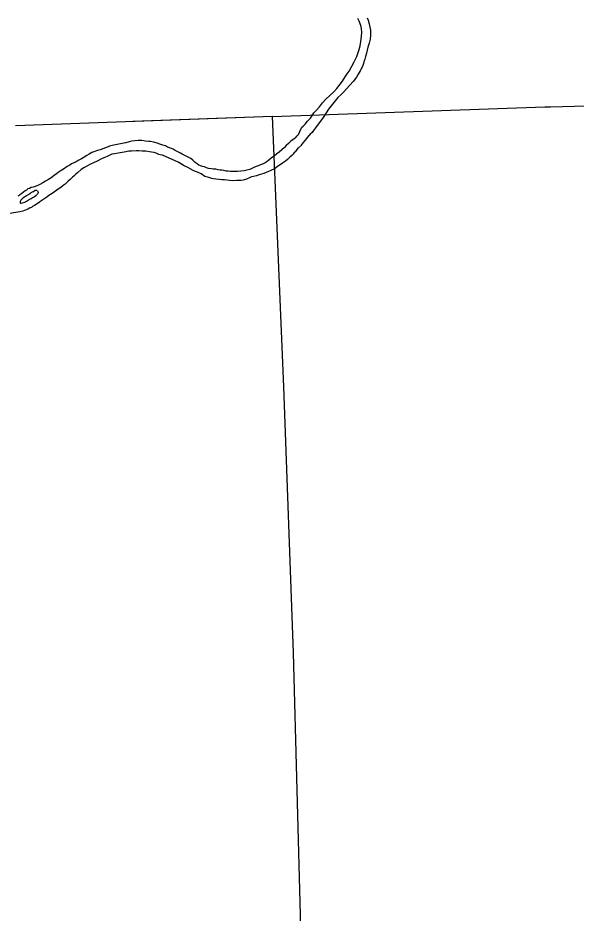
# Model space of a CAD drawing. Extents: x -939622 to -934222, y 1383701 to 1385301.
# Drawn here: x -935681.24 to -935664.73, y 1384533.37 to 1384559.87 of the extents above; entities that cross this region are included whole.
import ezdxf

# ---------------------------------------------------------------- set-up
doc = ezdxf.new("R2010")
doc.units = 0
for name, color, linetype in [('2', 7, 'Continuous'), ('9', 7, 'Continuous'), ('Level 2', 7, 'Continuous'), ('Level 9', 7, 'Continuous')]:
    doc.layers.add(name, color=color, linetype=linetype)

msp = doc.modelspace()

# ---------------------------------------------------------------- linework, layer by layer
at = {"layer": '2'}
for points in [[(-935673.707, 1384556.958), (-935665.647, 1384557.241), (-935665.479, 1384557.239), (-935657.672, 1384557.454), (-935657.543, 1384557.459), (-935649.723, 1384557.707), (-935649.483, 1384557.709), (-935641.759, 1384557.893), (-935641.577, 1384557.903), (-935634.689, 1384558.072)], [(-935672.347, 1384521.593), (-935672.545, 1384524.943), (-935672.548, 1384524.976), (-935672.874, 1384532.941), (-935673.089, 1384541.071), (-935673.369, 1384548.949), (-935673.707, 1384556.958), (-935677.836, 1384556.805)]]:
    msp.add_lwpolyline(points, dxfattribs=at)
at = {"layer": '9'}
for points in [[(-935672.674, 1384556.821), (-935672.584, 1384556.906), (-935672.542, 1384556.965), (-935672.48, 1384557.058), (-935672.417, 1384557.133), (-935672.32, 1384557.243), (-935672.226, 1384557.361), (-935672.125, 1384557.471), (-935672.016, 1384557.578), (-935671.895, 1384557.689), (-935671.805, 1384557.78), (-935671.641, 1384558.001), (-935671.556, 1384558.128), (-935671.494, 1384558.218), (-935671.44, 1384558.298), (-935671.287, 1384558.573), (-935671.213, 1384558.73), (-935671.146, 1384558.937), (-935671.118, 1384559.047), (-935671.096, 1384559.171), (-935671.085, 1384559.247), (-935671.07, 1384559.332), (-935671.063, 1384559.444), (-935671.074, 1384559.558), (-935671.096, 1384559.65), (-935671.146, 1384559.775), (-935671.18, 1384559.852)], [(-935670.903, 1384559.874), (-935670.877, 1384559.807), (-935670.849, 1384559.703), (-935670.811, 1384559.512), (-935670.811, 1384559.364), (-935670.818, 1384559.246), (-935670.848, 1384559.125), (-935670.883, 1384559.009), (-935670.926, 1384558.832), (-935670.955, 1384558.729), (-935670.978, 1384558.652), (-935671.002, 1384558.573), (-935671.018, 1384558.527), (-935671.04, 1384558.466), (-935671.067, 1384558.392), (-935671.114, 1384558.303), (-935671.17, 1384558.204), (-935671.22, 1384558.124), (-935671.326, 1384557.993), (-935671.52, 1384557.771), (-935671.594, 1384557.683), (-935671.687, 1384557.592), (-935671.773, 1384557.519), (-935671.856, 1384557.422), (-935672.053, 1384557.17), (-935672.117, 1384557.062), (-935672.224, 1384556.892), (-935672.361, 1384556.723), (-935672.431, 1384556.621), (-935672.491, 1384556.54), (-935672.534, 1384556.484), (-935672.6, 1384556.424), (-935672.623, 1384556.396)], [(-935673.024, 1384556.327), (-935672.979, 1384556.378), (-935672.939, 1384556.42), (-935672.902, 1384556.51), (-935672.836, 1384556.639), (-935672.796, 1384556.671), (-935672.744, 1384556.729), (-935672.674, 1384556.821)], [(-935673.064, 1384555.89), (-935673.008, 1384555.942), (-935672.936, 1384556.024), (-935672.854, 1384556.106), (-935672.802, 1384556.175), (-935672.736, 1384556.256), (-935672.659, 1384556.338), (-935672.623, 1384556.396)], [(-935673.024, 1384556.327), (-935673.081, 1384556.287), (-935673.127, 1384556.253), (-935673.163, 1384556.224), (-935673.234, 1384556.158), (-935673.301, 1384556.093), (-935673.357, 1384556.034), (-935673.427, 1384555.972), (-935673.506, 1384555.903), (-935673.583, 1384555.846), (-935673.645, 1384555.793), (-935673.745, 1384555.722), (-935673.819, 1384555.662), (-935673.864, 1384555.623), (-935673.924, 1384555.585), (-935673.968, 1384555.561), (-935674.031, 1384555.529), (-935674.158, 1384555.486), (-935674.242, 1384555.45), (-935674.341, 1384555.406), (-935674.379, 1384555.389), (-935674.464, 1384555.367), (-935674.547, 1384555.346), (-935674.744, 1384555.328), (-935674.843, 1384555.327), (-935674.897, 1384555.329), (-935674.96, 1384555.324), (-935675.017, 1384555.335), (-935675.078, 1384555.34), (-935675.148, 1384555.353), (-935675.206, 1384555.361), (-935675.257, 1384555.363), (-935675.318, 1384555.379), (-935675.385, 1384555.392), (-935675.415, 1384555.393), (-935675.461, 1384555.396), (-935675.512, 1384555.401), (-935675.603, 1384555.419), (-935675.656, 1384555.433), (-935675.718, 1384555.461), (-935675.779, 1384555.478), (-935675.834, 1384555.489), (-935675.887, 1384555.518), (-935675.941, 1384555.553), (-935675.995, 1384555.592), (-935676.066, 1384555.659), (-935676.121, 1384555.715), (-935676.383, 1384555.843), (-935676.429, 1384555.864), (-935676.455, 1384555.878)], [(-935673.064, 1384555.89), (-935673.099, 1384555.836), (-935673.138, 1384555.803), (-935673.192, 1384555.751), (-935673.265, 1384555.685), (-935673.321, 1384555.633), (-935673.41, 1384555.575), (-935673.599, 1384555.443), (-935673.661, 1384555.396), (-935673.719, 1384555.371), (-935673.775, 1384555.349), (-935673.824, 1384555.327), (-935673.967, 1384555.271), (-935674.037, 1384555.242), (-935674.099, 1384555.225), (-935674.181, 1384555.198), (-935674.27, 1384555.176), (-935674.329, 1384555.163), (-935674.39, 1384555.134), (-935674.481, 1384555.101), (-935674.575, 1384555.072), (-935674.649, 1384555.061), (-935674.76, 1384555.056), (-935674.879, 1384555.05), (-935674.976, 1384555.064), (-935675.055, 1384555.067), (-935675.128, 1384555.083), (-935675.206, 1384555.083), (-935675.288, 1384555.086), (-935675.384, 1384555.097), (-935675.457, 1384555.11), (-935675.506, 1384555.115), (-935675.595, 1384555.148), (-935675.672, 1384555.163), (-935675.712, 1384555.181), (-935675.814, 1384555.255), (-935675.925, 1384555.301), (-935675.99, 1384555.33), (-935676.052, 1384555.355), (-935676.212, 1384555.446), (-935676.318, 1384555.495), (-935676.475, 1384555.59)]]:
    msp.add_lwpolyline(points, dxfattribs=at)
at = {"layer": 'Level 2'}
msp.add_lwpolyline([(-935672.343, 1384521.513), (-935672.545, 1384524.943), (-935672.548, 1384524.976), (-935672.874, 1384532.941), (-935673.089, 1384541.071), (-935673.369, 1384548.949), (-935673.707, 1384556.958), (-935681.312, 1384556.676)], dxfattribs=at)
at = {"layer": 'Level 9'}
for points in [[(-935673.024, 1384556.327), (-935673.081, 1384556.287), (-935673.127, 1384556.253), (-935673.163, 1384556.224), (-935673.234, 1384556.158), (-935673.301, 1384556.093), (-935673.357, 1384556.034), (-935673.427, 1384555.972), (-935673.506, 1384555.903), (-935673.583, 1384555.846), (-935673.645, 1384555.793), (-935673.745, 1384555.722), (-935673.819, 1384555.662), (-935673.864, 1384555.623), (-935673.924, 1384555.585), (-935673.968, 1384555.561), (-935674.031, 1384555.529), (-935674.158, 1384555.486), (-935674.242, 1384555.45), (-935674.341, 1384555.406), (-935674.379, 1384555.389), (-935674.464, 1384555.367), (-935674.547, 1384555.346), (-935674.744, 1384555.328), (-935674.843, 1384555.327), (-935674.897, 1384555.329), (-935674.96, 1384555.324), (-935675.017, 1384555.335), (-935675.078, 1384555.34), (-935675.148, 1384555.353), (-935675.206, 1384555.361), (-935675.257, 1384555.363), (-935675.318, 1384555.379), (-935675.385, 1384555.392), (-935675.415, 1384555.393), (-935675.461, 1384555.396), (-935675.512, 1384555.401), (-935675.603, 1384555.419), (-935675.656, 1384555.433), (-935675.718, 1384555.461), (-935675.779, 1384555.478), (-935675.834, 1384555.489), (-935675.887, 1384555.518), (-935675.941, 1384555.553), (-935675.995, 1384555.592), (-935676.066, 1384555.659), (-935676.121, 1384555.715), (-935676.383, 1384555.843), (-935676.429, 1384555.864), (-935676.511, 1384555.909), (-935676.586, 1384555.952), (-935676.646, 1384555.987), (-935676.723, 1384556.017), (-935676.818, 1384556.049), (-935676.875, 1384556.081), (-935676.955, 1384556.106), (-935677.041, 1384556.132), (-935677.124, 1384556.165), (-935677.216, 1384556.192), (-935677.326, 1384556.217), (-935677.363, 1384556.217), (-935677.462, 1384556.228), (-935677.575, 1384556.241), (-935677.683, 1384556.242), (-935677.785, 1384556.237), (-935677.865, 1384556.225), (-935677.944, 1384556.204), (-935678.051, 1384556.178), (-935678.06, 1384556.178), (-935678.453, 1384556.097), (-935678.527, 1384556.077), (-935678.567, 1384556.059), (-935678.81, 1384555.968), (-935678.89, 1384555.95), (-935678.995, 1384555.912), (-935679.054, 1384555.893), (-935679.131, 1384555.842), (-935679.206, 1384555.8), (-935679.31, 1384555.735), (-935679.355, 1384555.705), (-935679.457, 1384555.652), (-935679.52, 1384555.611), (-935679.65, 1384555.55), (-935679.702, 1384555.516), (-935679.783, 1384555.474), (-935679.894, 1384555.396), (-935679.992, 1384555.332), (-935680.046, 1384555.292), (-935680.1, 1384555.257), (-935680.169, 1384555.207), (-935680.26, 1384555.14), (-935680.34, 1384555.086), (-935680.42, 1384555.035), (-935680.504, 1384554.989), (-935680.591, 1384554.941), (-935680.631, 1384554.916), (-935680.678, 1384554.898), (-935680.728, 1384554.882), (-935680.792, 1384554.862), (-935680.845, 1384554.849), (-935680.898, 1384554.824)], [(-935673.064, 1384555.89), (-935673.099, 1384555.836), (-935673.138, 1384555.803), (-935673.192, 1384555.751), (-935673.265, 1384555.685), (-935673.321, 1384555.633), (-935673.41, 1384555.575), (-935673.599, 1384555.443), (-935673.661, 1384555.396), (-935673.719, 1384555.371), (-935673.775, 1384555.349), (-935673.824, 1384555.327), (-935673.967, 1384555.271), (-935674.037, 1384555.242), (-935674.099, 1384555.225), (-935674.181, 1384555.198), (-935674.27, 1384555.176), (-935674.329, 1384555.163), (-935674.39, 1384555.134), (-935674.481, 1384555.101), (-935674.575, 1384555.072), (-935674.649, 1384555.061), (-935674.76, 1384555.056), (-935674.879, 1384555.05), (-935674.976, 1384555.064), (-935675.055, 1384555.067), (-935675.128, 1384555.083), (-935675.206, 1384555.083), (-935675.288, 1384555.086), (-935675.384, 1384555.097), (-935675.457, 1384555.11), (-935675.506, 1384555.115), (-935675.595, 1384555.148), (-935675.672, 1384555.163), (-935675.712, 1384555.181), (-935675.814, 1384555.255), (-935675.925, 1384555.301), (-935675.99, 1384555.33), (-935676.052, 1384555.355), (-935676.212, 1384555.446), (-935676.318, 1384555.495), (-935676.497, 1384555.603), (-935676.966, 1384555.809), (-935677.036, 1384555.816), (-935677.069, 1384555.826), (-935677.148, 1384555.871), (-935677.209, 1384555.891), (-935677.288, 1384555.9), (-935677.349, 1384555.908), (-935677.452, 1384555.927), (-935677.561, 1384555.931), (-935677.658, 1384555.942), (-935677.736, 1384555.939), (-935677.879, 1384555.932), (-935677.963, 1384555.928), (-935678.099, 1384555.9), (-935678.271, 1384555.872), (-935678.378, 1384555.849), (-935678.461, 1384555.834), (-935678.519, 1384555.806), (-935678.603, 1384555.772), (-935678.702, 1384555.726), (-935678.772, 1384555.697), (-935678.899, 1384555.63), (-935679.001, 1384555.586), (-935679.088, 1384555.546), (-935679.204, 1384555.487), (-935679.293, 1384555.435), (-935679.368, 1384555.384), (-935679.472, 1384555.292), (-935679.529, 1384555.245), (-935679.58, 1384555.202), (-935679.627, 1384555.154), (-935679.698, 1384555.091), (-935679.751, 1384555.042), (-935679.801, 1384554.99), (-935679.846, 1384554.947), (-935679.898, 1384554.91), (-935679.966, 1384554.854), (-935680.023, 1384554.82), (-935680.091, 1384554.769), (-935680.16, 1384554.719), (-935680.2, 1384554.695), (-935680.277, 1384554.641), (-935680.326, 1384554.61), (-935680.389, 1384554.569), (-935680.474, 1384554.503), (-935680.529, 1384554.466), (-935680.589, 1384554.425), (-935680.612, 1384554.408), (-935680.752, 1384554.316), (-935680.804, 1384554.288), (-935680.841, 1384554.262), (-935680.894, 1384554.243), (-935680.946, 1384554.212), (-935680.998, 1384554.19), (-935681.042, 1384554.171), (-935681.094, 1384554.152), (-935681.186, 1384554.133), (-935681.652, 1384554.051)], [(-935680.898, 1384554.824), (-935680.944, 1384554.809), (-935680.987, 1384554.775), (-935681.024, 1384554.752), (-935681.073, 1384554.715), (-935681.121, 1384554.672), (-935681.149, 1384554.655), (-935681.181, 1384554.634), (-935681.201, 1384554.618), (-935681.241, 1384554.597)], [(-935680.803, 1384554.72), (-935680.858, 1384554.689), (-935680.889, 1384554.668), (-935680.921, 1384554.648), (-935680.972, 1384554.617), (-935680.99, 1384554.606), (-935681.05, 1384554.566), (-935681.09, 1384554.539), (-935681.143, 1384554.489), (-935681.157, 1384554.473), (-935681.176, 1384554.439), (-935681.177, 1384554.412), (-935681.172, 1384554.394), (-935681.166, 1384554.385), (-935681.142, 1384554.387), (-935681.112, 1384554.395), (-935681.077, 1384554.407), (-935681.039, 1384554.416), (-935681.018, 1384554.423), (-935681.001, 1384554.437), (-935680.978, 1384554.447), (-935680.961, 1384554.458), (-935680.952, 1384554.464)], [(-935680.952, 1384554.464), (-935680.872, 1384554.513), (-935680.849, 1384554.526), (-935680.814, 1384554.544), (-935680.779, 1384554.565), (-935680.751, 1384554.588), (-935680.714, 1384554.615), (-935680.697, 1384554.628), (-935680.682, 1384554.635), (-935680.674, 1384554.645), (-935680.66, 1384554.661), (-935680.655, 1384554.67), (-935680.645, 1384554.692)], [(-935680.803, 1384554.72), (-935680.741, 1384554.76)], [(-935680.658, 1384554.749), (-935680.676, 1384554.759), (-935680.686, 1384554.762), (-935680.692, 1384554.761), (-935680.71, 1384554.763), (-935680.731, 1384554.761), (-935680.741, 1384554.76)], [(-935680.658, 1384554.749), (-935680.648, 1384554.731), (-935680.643, 1384554.717), (-935680.645, 1384554.692)]]:
    msp.add_lwpolyline(points, dxfattribs=at)

doc.saveas('drawing.dxf')
